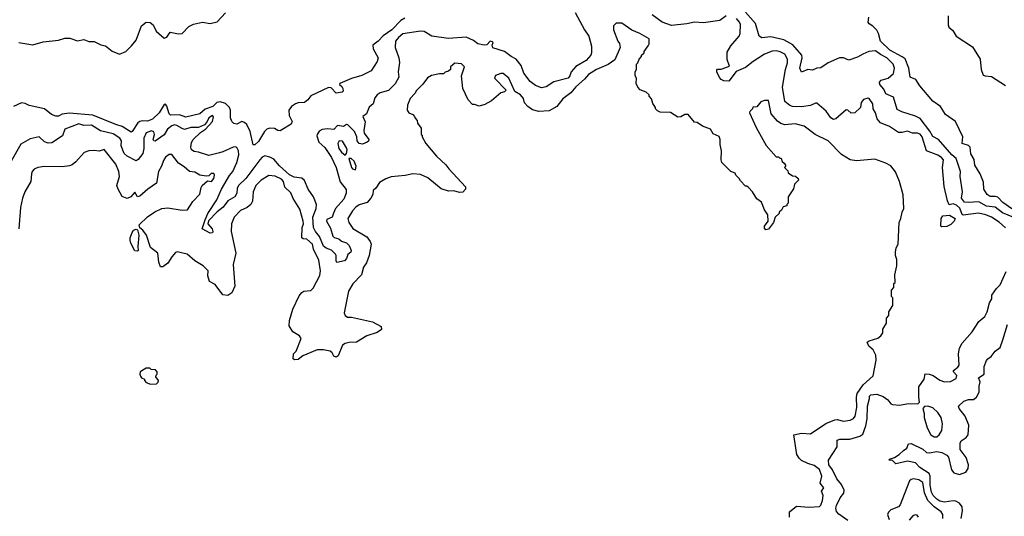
# Model space of a CAD drawing. Extents: x 2210602 to 2357277, y 510288 to 673808.
# Tile 373 of 464: x 2286482 to 2294205, y 643881 to 647774. Entities that reach past the tile are written whole.
import ezdxf

# ---------------------------------------------------------------- set-up
doc = ezdxf.new("R2010")
doc.units = 0

msp = doc.modelspace()

# ---------------------------------------------------------------- linework, layer by layer
at = {"layer": '0CON05XD'}
for points in [[(2286476.1, 647596.1), (2286585, 647577.5), (2286665, 647600), (2286786.4, 647613.6), (2286835, 647630), (2286875, 647630), (2286935, 647608.8), (2286985, 647620), (2287025, 647604), (2287065, 647602.9), (2287117.2, 647577.2), (2287155, 647568.6), (2287207.1, 647527.1), (2287265, 647504.2), (2287315, 647524), (2287359.7, 647570.3), (2287395.7, 647614.3), (2287437.1, 647725), (2287475, 647755.4), (2287505, 647752.2), (2287530, 647735), (2287553.3, 647685), (2287615, 647630), (2287635, 647637.5), (2287663, 647677), (2287726.4, 647663.6), (2287755, 647666.7), (2287809.7, 647720.3), (2287845, 647739.4), (2287915, 647753.6), (2287975, 647745.4), (2288031.3, 647758.7), (2288095, 647827.5)], [(2290839.4, 647829.4), (2290912.9, 647695), (2290947.1, 647645), (2290967.9, 647567.9), (2290967.1, 647515), (2290961.1, 647495), (2290925, 647454.5), (2290843.1, 647406.9), (2290806.4, 647365), (2290796.8, 647333.2), (2290785, 647316.5), (2290672.6, 647287.4), (2290612.4, 647247.6), (2290575, 647240), (2290527.2, 647257.2), (2290485, 647289.2), (2290435.7, 647355), (2290415, 647416), (2290375.4, 647465.4), (2290336.2, 647485), (2290285, 647524.2), (2290194.2, 647554.2), (2290188.8, 647575), (2290196.7, 647595), (2290191.2, 647601.2), (2290173.3, 647605), (2290145, 647576.7), (2290125, 647573.8), (2290075, 647586), (2290041.3, 647611.3), (2289985, 647636.5), (2289845, 647625.8), (2289715, 647646), (2289655, 647680.8), (2289625, 647684.4), (2289487.4, 647662.6), (2289454.3, 647635), (2289430.6, 647605), (2289425.8, 647555), (2289455.7, 647475), (2289462.3, 647437.7), (2289450.8, 647365), (2289455.8, 647325), (2289428.3, 647271.7), (2289375, 647218.6), (2289310, 647200), (2289285.7, 647184.3), (2289268.3, 647161.7), (2289254, 647115), (2289222.4, 647087.6), (2289203, 647037), (2289172.5, 647015), (2289192.7, 646972.7), (2289180, 646905), (2289182.9, 646885), (2289220, 646835), (2289218.3, 646821.7), (2289207, 646813), (2289170.7, 646799.3), (2289143.8, 646805), (2289130, 646825), (2289126.7, 646855), (2289108.8, 646898.8), (2289055, 646951.2), (2289045, 646953.8), (2289021.9, 646938.1), (2288975, 646945.8), (2288945, 646912.5), (2288895, 646918), (2288855, 646913.8), (2288830.3, 646899.7), (2288816.2, 646875), (2288813.9, 646863.9), (2288828, 646815), (2288875, 646772.5), (2288927.5, 646695), (2288964.6, 646615), (2288994.5, 646504.5), (2289043, 646443), (2289042.9, 646415), (2289025, 646366.2), (2288959.1, 646295), (2288942.7, 646257.3), (2288932.7, 646227.3), (2288892.2, 646207.8), (2288887.5, 646195), (2288918.7, 646138.7), (2288937.6, 646077.6), (2288947.8, 646067.8), (2288985, 646055.7), (2289005, 646039.2), (2289045, 646025.7), (2289065.8, 646005), (2289081.2, 645965), (2289078.3, 645951.7), (2289056.2, 645933.8), (2289045, 645902.5), (2289030, 645885), (2288970, 645870), (2288964, 645884), (2288964, 645925), (2288958, 645935), (2288926.6, 645966.6), (2288885, 645981.9), (2288865, 645998.6), (2288833.4, 646073.4), (2288801.4, 646115), (2288787.1, 646145), (2288781.5, 646225), (2288806.9, 646293.1), (2288808.8, 646325), (2288786.7, 646385), (2288745.9, 646445.9), (2288715, 646512.9), (2288695, 646531.1), (2288635, 646538.9), (2288598.3, 646558.3), (2288519.7, 646629.7), (2288475, 646680.6), (2288445, 646697.1), (2288405, 646707.5), (2288385, 646697.1), (2288364.7, 646675.3), (2288255, 646529.4), (2288199.2, 646475), (2288188.3, 646451.7), (2288185.7, 646415), (2288169.2, 646385), (2288115, 646354), (2288078.1, 646305), (2288031.3, 646268.7), (2287962, 646198), (2287958.8, 646175), (2287990.8, 646135), (2287997.5, 646115), (2287995, 646103.3), (2287975, 646100), (2287912.5, 646135), (2287936.7, 646205), (2287957.5, 646255), (2288027.6, 646362.4), (2288065, 646445.8), (2288127.7, 646552.3), (2288153.5, 646585), (2288185.2, 646654.8), (2288201.5, 646715), (2288196.9, 646746.9), (2288185, 646771.2), (2288175, 646777.1), (2288155, 646774.5), (2288075, 646737.1), (2288048.8, 646731.2), (2287965, 646708.6), (2287885, 646736), (2287850.5, 646740.5), (2287830, 646755), (2287823.9, 646773.9), (2287829.5, 646810.5), (2287843.8, 646835), (2287898.8, 646891.2), (2287938.8, 646915), (2287993.8, 646975), (2288002.5, 647012.5), (2287995, 647022.5), (2287965, 647006), (2287949.6, 646970.4), (2287930.5, 646949.5), (2287885, 646930), (2287825, 646928.5), (2287775, 646914.3), (2287755, 646920), (2287715, 646945.7), (2287695, 646949.4), (2287675, 646943.3), (2287642.1, 646915), (2287615, 646871.4), (2287545, 646821.2), (2287534.1, 646824.1), (2287530, 646835), (2287539.4, 646875), (2287535, 646896), (2287515, 646903.1), (2287473.8, 646886.2), (2287455.7, 646845), (2287454.3, 646765), (2287447.5, 646725), (2287412.1, 646677.9), (2287395, 646668.6), (2287325, 646704.5), (2287302.2, 646725), (2287278.5, 646785), (2287279.5, 646825)], [(2292023.8, 647805), (2291975, 647767.1), (2291845, 647748.9), (2291775, 647755.6), (2291715, 647741.5), (2291595, 647728.9), (2291522, 647755), (2291442.2, 647812.2)], [(2294325, 646205.5), (2294190.3, 646260.3), (2294135, 646303.6), (2294065, 646313.3), (2294004.3, 646345.7), (2293920.8, 646340.8), (2293893.3, 646345), (2293870, 646375), (2293877.5, 646425), (2293858.1, 646545), (2293862.5, 646585), (2293828.6, 646685), (2293794.4, 646715), (2293690, 646835), (2293645, 646858), (2293620.2, 646900.2), (2293545, 646998.8), (2293508.8, 647018.8), (2293401.2, 647051.2), (2293365, 647071.2), (2293335.8, 647165.8), (2293275, 647194), (2293260.9, 647230.9), (2293228, 647265), (2293226, 647285), (2293239.7, 647300.3), (2293293.3, 647315), (2293335, 647353.3), (2293342.9, 647395), (2293334.3, 647425), (2293285, 647475.6), (2293235, 647500.8), (2293195, 647531.1), (2293143.8, 647526.2), (2293096.7, 647503.3), (2293055, 647480), (2292985, 647457.5), (2292945, 647476.2), (2292913.6, 647476.4), (2292823.9, 647436.1), (2292765, 647396.7), (2292735, 647393.3), (2292701.7, 647378.3), (2292665, 647383.8), (2292613.9, 647363.9), (2292602, 647395), (2292620, 647475), (2292617.5, 647495), (2292547.4, 647577.4), (2292475, 647615.4), (2292375, 647639.4), (2292302.3, 647632.3), (2292281.2, 647645), (2292253.3, 647743.3), (2292175, 647832.5)], [(2294265, 646290.4), (2294195, 646341.5), (2294155, 646381.8), (2294135, 646388.9), (2294095, 646387.5), (2294071.2, 646405), (2294046.1, 646446.1), (2294041.2, 646501.2), (2294016.7, 646565), (2293974, 646635), (2293968.8, 646678.8), (2293943.2, 646723.2), (2293938.8, 646775), (2293925, 646788.8), (2293873.9, 646803.9), (2293878.8, 646855), (2293823.8, 646975), (2293745, 647031.2), (2293705, 647093.3), (2293645.8, 647135.8), (2293543.3, 647255), (2293512.5, 647305), (2293467.5, 647325), (2293455.7, 647395), (2293426.8, 647466.8), (2293405, 647484.4), (2293308.6, 647535), (2293234.7, 647604.7), (2293218.8, 647665), (2293205, 647692.5), (2293173.9, 647723.9), (2293145, 647742.5), (2293137.5, 647755), (2293142.5, 647795)], [(2293766.2, 647805), (2293763.8, 647735), (2293770, 647715), (2293800.8, 647690.8), (2293827.5, 647645), (2293955, 647562.5), (2294015.9, 647465.9), (2294024, 647385), (2294040.5, 647340.5), (2294055, 647333.3), (2294105, 647328), (2294215, 647258.8)], [(2289502.7, 647787.3), (2289472.6, 647767.4), (2289400, 647695), (2289332.4, 647647.6), (2289294.2, 647605.8), (2289251.8, 647575), (2289254.6, 647544.6), (2289293.8, 647475), (2289285, 647447.5), (2289237.9, 647372.1), (2289165, 647335.8), (2289085, 647312.5), (2288992.5, 647275), (2288990, 647265), (2289009.5, 647249.5), (2289016.1, 647236.1), (2289018.8, 647215), (2289012.5, 647205), (2288965, 647198.6), (2288925, 647240), (2288905, 647243.8), (2288765, 647176.5), (2288742.8, 647147.2), (2288715, 647124.3), (2288665, 647123.1), (2288644, 647115), (2288614, 647095), (2288592, 647065), (2288595, 647022.5), (2288619.4, 646975), (2288611.1, 646955), (2288525, 646901.9), (2288506.7, 646905), (2288481.7, 646921.7), (2288445, 646924.4), (2288420, 646915), (2288402.8, 646897.2), (2288355, 646818.8), (2288325, 646794.2), (2288312.9, 646792.9), (2288288.9, 646898.9), (2288262.3, 646952.3), (2288245, 646968.8), (2288225, 646976.2), (2288185, 646956.2), (2288161.2, 646961.2), (2288146.7, 646975), (2288134.4, 647004.4), (2288134.4, 647065), (2288126.7, 647085), (2288096.2, 647116.2), (2288055, 647129.1), (2288029.2, 647125), (2287997.3, 647092.7), (2287937, 647073), (2287895, 647037.1), (2287785, 647010.4), (2287735, 647029.6), (2287665, 647025.8), (2287654.4, 647035), (2287635, 647096.7), (2287625, 647112.5), (2287615, 647110), (2287575.5, 647044.5), (2287522.9, 646995), (2287485, 646977.8), (2287445, 646981.2), (2287423.1, 646976.9), (2287408.2, 646965), (2287365, 646898.8), (2287355, 646893.3), (2287286.6, 646936.6), (2287235, 646953.9), (2287055, 647026.1), (2286868.7, 647041.3), (2286815, 647032.5), (2286785, 647017.5), (2286765, 647017.5), (2286731.4, 647031.4), (2286675, 647076.7), (2286555, 647101.2), (2286525, 647116), (2286495, 647122), (2286433.3, 647095)], [(2292520, 643875), (2292520, 643915), (2292575, 643960), (2292675, 643952.5), (2292755, 643957.5), (2292765, 643967.5), (2292779.2, 644005), (2292783.8, 644045), (2292770.7, 644079.3), (2292790, 644105), (2292760.7, 644140.7), (2292774.5, 644195), (2292757, 644247), (2292715, 644279.4), (2292663.3, 644295), (2292615, 644318), (2292595, 644336.2), (2292579.2, 644365), (2292555, 644520), (2292615, 644533.8), (2292685, 644528.8), (2292805, 644610), (2292875, 644637.5), (2292895, 644639.2), (2292945, 644628), (2292995, 644635.7), (2293021.3, 644648.7), (2293034.4, 644665.6), (2293048.8, 644735), (2293045.4, 644815), (2293050.9, 644845), (2293097.1, 644912.9), (2293177, 644983), (2293200, 645105), (2293197.5, 645145), (2293177.5, 645185), (2293142.5, 645215), (2293130, 645245), (2293145, 645257.5), (2293213.6, 645276.4), (2293237.5, 645295), (2293251.7, 645318.3), (2293253, 645347), (2293280, 645395), (2293280, 645435), (2293300, 645455), (2293300, 645485), (2293330, 645535), (2293330, 645595), (2293320, 645605), (2293320, 645655), (2293340, 645675), (2293340, 645705), (2293350, 645715), (2293347.5, 645775), (2293362.5, 645845), (2293362.5, 645895), (2293352.5, 645925), (2293353, 645953), (2293357.5, 645985), (2293372.5, 646015), (2293380, 646185), (2293393.3, 646215), (2293403.3, 646265), (2293416.7, 646295), (2293411.7, 646401.7), (2293382.5, 646505), (2293351.7, 646581.7), (2293315, 646627.5), (2293275, 646650), (2293190.7, 646680.7), (2293045, 646668), (2292995, 646676.2), (2292928.6, 646718.6), (2292825, 646823.8), (2292722.5, 646875), (2292635, 646940), (2292565, 646956.7), (2292485, 646950), (2292451.7, 646961.7), (2292425, 646977.5), (2292377.5, 647035), (2292355, 647140), (2292325, 647140), (2292295, 647130), (2292265, 647090), (2292231.7, 647088.3), (2292230, 647075), (2292210, 647055), (2292207.5, 647045), (2292259.3, 646929.3), (2292337, 646787), (2292415, 646700), (2292435, 646700), (2292445, 646690), (2292455, 646690), (2292461.7, 646661.7), (2292478.3, 646648.3), (2292490, 646635), (2292490, 646625), (2292480, 646615), (2292508.3, 646588.3), (2292510, 646575), (2292545, 646550), (2292568.3, 646548.3), (2292588.3, 646528.3), (2292590, 646515), (2292560, 646485), (2292551.7, 646448.3), (2292510, 646385), (2292510, 646335), (2292500, 646325), (2292500, 646315), (2292471.7, 646308.3), (2292458.3, 646281.7), (2292440, 646265), (2292440, 646255), (2292407.5, 646225), (2292396.1, 646183.9), (2292355, 646132.5), (2292335, 646127.5), (2292325, 646140), (2292323.3, 646155), (2292352.5, 646195), (2292350, 646245), (2292323, 646283), (2292300, 646345), (2292265, 646370), (2292230, 646425), (2292198.3, 646458.3), (2292185, 646470), (2292175, 646470), (2292135, 646510), (2292125, 646530), (2292100, 646555), (2292095, 646570), (2292060, 646585), (2291990, 646655), (2291983.3, 646675), (2291986.7, 646745), (2291977.5, 646795), (2291977.5, 646835), (2291968.3, 646858.3), (2291920.7, 646880.7), (2291900, 646915), (2291838.3, 646938.3), (2291795, 646967.5), (2291775, 646970), (2291725, 647030), (2291698.3, 647031.7), (2291667, 647013), (2291645, 647010), (2291587, 647047), (2291505, 647050), (2291485, 647060), (2291470, 647075), (2291470, 647085), (2291448.3, 647118.3), (2291437.5, 647155), (2291420, 647175), (2291420, 647185), (2291397, 647207), (2291350, 647225), (2291330, 647245), (2291317.5, 647275), (2291320, 647315), (2291310, 647335), (2291310, 647365), (2291320, 647385), (2291320, 647425), (2291330, 647435), (2291340, 647465), (2291360, 647485), (2291360, 647495), (2291380, 647515), (2291380, 647525), (2291411.7, 647568.3), (2291420, 647585), (2291420, 647625), (2291346.7, 647666.7), (2291283.3, 647693.3), (2291205, 647747.5), (2291161.7, 647748.3), (2291140, 647725), (2291140, 647695), (2291172.5, 647605), (2291187, 647587), (2291192.5, 647555), (2291149.3, 647460.7), (2291098.3, 647421.7), (2291007.5, 647385), (2290944.5, 647345.5), (2290912.1, 647307.9), (2290845, 647248.8), (2290805, 647200), (2290743.3, 647155), (2290695, 647093.3), (2290635, 647059.2), (2290555, 647053.3), (2290505, 647068), (2290466.7, 647095), (2290441.7, 647121.7), (2290435, 647157.5), (2290410, 647185), (2290365, 647212.5), (2290318, 647315), (2290275, 647353.3), (2290255, 647352.5), (2290213.9, 647336.1), (2290207.5, 647315), (2290298.3, 647221.7), (2290285, 647210), (2290255, 647200), (2290183, 647137), (2290131.7, 647108.3), (2290085, 647097.5), (2290048.3, 647108.3), (2290035, 647110), (2290000, 647145), (2289957.5, 647235), (2289947.5, 647335), (2289970, 647405), (2289947, 647427), (2289895, 647432.5), (2289860, 647405), (2289860, 647385), (2289845, 647370), (2289818.3, 647361.7), (2289805, 647350), (2289775, 647350), (2289713, 647337), (2289680.7, 647319.3), (2289645, 647270), (2289595, 647220), (2289582.5, 647195), (2289545, 647157.5), (2289523, 647103), (2289522.5, 647065), (2289533, 647043), (2289565, 647030), (2289580, 647015), (2289583, 647003), (2289600, 646985), (2289603, 646963), (2289630, 646925), (2289630, 646875), (2289638.3, 646868.3), (2289640, 646855), (2289667.5, 646805), (2289752.5, 646705), (2289825, 646637.5), (2289847.5, 646605), (2289980, 646465), (2289980, 646445), (2289958.3, 646421.7), (2289935, 646420), (2289885, 646432.5), (2289845, 646430), (2289788.3, 646448.3), (2289682.5, 646535), (2289625, 646560), (2289565, 646566.2), (2289505, 646553.8), (2289395, 646542.5), (2289355, 646527.5), (2289305, 646497.5), (2289276.4, 646453.6), (2289253.9, 646436.1), (2289251.2, 646405), (2289236.2, 646375)], [(2294215, 646142.5), (2294165, 646186.7), (2294106, 646225), (2294061.2, 646245), (2294001.9, 646258.1), (2293882.9, 646242.9), (2293875, 646246.7), (2293856.8, 646296.8), (2293831.1, 646321.1), (2293805, 646331.1), (2293773.6, 646323.6), (2293758.8, 646355), (2293734.4, 646465.6), (2293720.6, 646615), (2293729.5, 646675), (2293713.1, 646695), (2293685, 646712.5), (2293595.8, 646745), (2293562.1, 646855), (2293545, 646876.7), (2293524.4, 646884.4), (2293485, 646885.7), (2293445, 646900.6), (2293405, 646888.9), (2293375, 646890.6), (2293305, 646938), (2293235, 646965.7), (2293207.2, 646997.2), (2293194.3, 647044.3), (2293176.2, 647075), (2293173.6, 647113.6), (2293146.4, 647156.4), (2293135, 647160), (2293100.7, 647149.3), (2293082.5, 647125), (2293077.5, 647085), (2293032.5, 647045), (2293005, 647041.2), (2292977.5, 647065), (2292965, 647066.7), (2292885, 646998), (2292865, 646990.8), (2292845, 647003.8), (2292807, 647057), (2292735, 647120), (2292725, 647120.8), (2292685, 647102.2), (2292615, 647090), (2292545, 647094.4), (2292522.6, 647102.6), (2292483.6, 647133.6), (2292465.4, 647245), (2292488.5, 647385), (2292504.4, 647435), (2292505.6, 647465), (2292485, 647504.2), (2292447.7, 647522.3), (2292415, 647530), (2292385, 647528.5), (2292325, 647502.9), (2292235, 647445.6), (2292175, 647398.5), (2292101.8, 647368.2), (2292045, 647292), (2292005.8, 647295.8), (2291985, 647306.2), (2291972.2, 647322.2), (2291951.2, 647365), (2291950.7, 647379.3), (2291955, 647386.7), (2291985, 647386.2), (2292050, 647410), (2292031.8, 647461.8), (2292030.8, 647519.2), (2292059.4, 647570.6), (2292124.3, 647645), (2292134.3, 647665), (2292136.5, 647736.5), (2292129.4, 647755), (2292105, 647782.9)], [(2287279.5, 646825), (2287267.5, 646845), (2287215, 646879.4), (2287115, 646902.9), (2287045, 646948.1), (2286985, 646945.8), (2286945, 646959.1), (2286835, 646916), (2286817.5, 646865), (2286735, 646808.9), (2286705, 646807.5), (2286676.4, 646816.4), (2286635.5, 646855.5), (2286565, 646841.1), (2286491.2, 646798.8), (2286415, 646664.3)], [(2289035, 646713.3), (2289045.8, 646724.2), (2289049.4, 646755), (2289045, 646770), (2289015, 646822.5), (2288987.5, 646825), (2288978.6, 646805), (2288986, 646765), (2289006, 646735), (2289035, 646713.3)], [(2289236.2, 646375), (2289208.5, 646341.5), (2289145, 646322.2), (2289118.6, 646305), (2289091.9, 646275), (2289055.6, 646215), (2289062.5, 646185), (2289095, 646137.5), (2289205, 646071.4), (2289232, 646035), (2289237.5, 646015), (2289224, 645925), (2289202.4, 645867.6), (2289178.1, 645835), (2289164.2, 645775), (2289095.7, 645704.3), (2289062, 645645), (2289026.1, 645476.1), (2289034.2, 645454.2), (2289052.5, 645442.5), (2289085, 645441.2), (2289250, 645405), (2289318.3, 645368.3), (2289320, 645345), (2289285, 645322.5), (2289203.9, 645296.1), (2289125, 645246.7), (2289065, 645243.8), (2289034.1, 645235.9), (2289015, 645222.5), (2288979.7, 645140.3), (2288965, 645130), (2288945, 645137.5), (2288933, 645163), (2288916.4, 645176.4), (2288865, 645186.7), (2288815, 645186.7), (2288701.7, 645138.3), (2288665, 645110), (2288636.7, 645106.7), (2288627.5, 645115), (2288630, 645155), (2288650, 645175), (2288690, 645275), (2288677.5, 645295), (2288625, 645327.5), (2288596.7, 645375), (2288598.8, 645415), (2288624.3, 645505), (2288675, 645610), (2288694.5, 645635.5), (2288710, 645645), (2288765, 645652), (2288785, 645668.8), (2288835, 645768), (2288842.1, 645805), (2288828.9, 645888.9), (2288785.5, 645975), (2288777.5, 646015), (2288735, 646054.5), (2288705, 646056), (2288694.4, 646064.4), (2288697.3, 646145), (2288707.1, 646175), (2288706.2, 646195), (2288679.1, 646289.1), (2288626.7, 646373.3), (2288607.9, 646417.9), (2288561.5, 646461.5), (2288550, 646505), (2288535, 646524), (2288485, 646548), (2288435, 646553.3), (2288376.2, 646515), (2288334, 646475), (2288314, 646425), (2288307.6, 646352.4), (2288294.4, 646325), (2288265, 646302.5), (2288212.8, 646277.2), (2288165, 646226.2), (2288144.2, 646175), (2288141.4, 646115), (2288177.5, 645945), (2288156.1, 645853.9), (2288170, 645685), (2288146.4, 645633.6), (2288115, 645612.5), (2288075, 645617.5), (2288015, 645697.5), (2287971.7, 645721.7), (2287956.7, 645765), (2287960, 645805), (2287920, 645845), (2287854.4, 645884.4), (2287796.7, 645935), (2287716, 645954), (2287705, 645950), (2287674.2, 645915.8), (2287643.3, 645865), (2287605, 645836.7), (2287585, 645837.5), (2287572.3, 645872.3), (2287564.2, 645944.2), (2287507.9, 645987.9), (2287475.7, 646085), (2287448.8, 646125), (2287423.3, 646143.3), (2287420, 646165), (2287485, 646228), (2287541.3, 646268.7), (2287596.6, 646293.4), (2287645, 646300), (2287755, 646280.6), (2287797.5, 646285), (2287839.7, 646350.3), (2287895, 646407.5), (2287905, 646460), (2287913.3, 646475), (2287955, 646510), (2287987.5, 646505), (2288005, 646530), (2288010, 646555), (2288005, 646567.5), (2287985, 646567.5), (2287965, 646550), (2287945, 646547.5), (2287895, 646556.2), (2287855, 646578), (2287815, 646583.8), (2287771.4, 646621.4), (2287728.3, 646648.3), (2287675, 646718), (2287655, 646716.2), (2287624.2, 646695.8), (2287608.9, 646671.1), (2287595, 646626.7), (2287571.2, 646585), (2287555, 646492.5), (2287486.7, 646445), (2287425, 646390), (2287405, 646386.7), (2287385, 646422.5), (2287354.3, 646385.7), (2287325, 646372), (2287285, 646389.2), (2287253.1, 646445), (2287244.4, 646475), (2287265.4, 646544.6), (2287258.9, 646585), (2287235, 646641.2), (2287145, 646756.2), (2287105, 646744.2), (2287065, 646749.2), (2287024.1, 646745.9), (2286986.4, 646733.6), (2286921.1, 646658.9), (2286893.5, 646636.5), (2286872.2, 646627.8), (2286815, 646621.9), (2286675, 646623.3), (2286624, 646616), (2286596.4, 646603.6), (2286580, 646585), (2286573.3, 646565), (2286570, 646505), (2286522.5, 646425), (2286502.5, 646375), (2286488.3, 646301.7), (2286473.8, 646135)], [(2289115, 646597.5), (2289121.2, 646625), (2289106.2, 646665), (2289082.5, 646685), (2289063.3, 646686.7), (2289083.3, 646615), (2289092.5, 646605), (2289115, 646597.5)], [(2293715, 646150), (2293706.4, 646156.4), (2293709.1, 646215), (2293722.9, 646237.1), (2293775, 646242.2), (2293820.8, 646215), (2293811.4, 646195), (2293785, 646168), (2293755, 646153.3), (2293715, 646150)], [(2287405, 645960), (2287385, 645962.5), (2287353, 646023), (2287347.8, 646045), (2287348.1, 646065), (2287363.2, 646106.8), (2287375, 646123.8), (2287395, 646133.3), (2287406.7, 646126.7), (2287416.1, 646083.9), (2287407.5, 645995), (2287410, 645965), (2287405, 645960)], [(2292979.2, 643849.2), (2292907, 643897), (2292889.7, 643919.7), (2292884.4, 643945), (2292888.1, 643965), (2292916.7, 644025), (2292947.3, 644062.7), (2292948.9, 644085), (2292929.3, 644129.3), (2292892.1, 644175), (2292857.3, 644245), (2292829.1, 644285), (2292827.6, 644322.4), (2292894, 644425), (2292895, 644477.5), (2292914.2, 644485.8), (2292993.2, 644486.8), (2293071.7, 644508.3), (2293096, 644525), (2293120.3, 644589.7), (2293130.5, 644645), (2293131.1, 644745), (2293148.8, 644805), (2293148.3, 644821.7), (2293157.5, 644832.5), (2293205, 644838.1), (2293255, 644821.1), (2293291.4, 644795), (2293315, 644764), (2293328.3, 644758.3), (2293383, 644753), (2293455, 644765.7), (2293526.4, 644763.6), (2293540, 644775), (2293534.3, 644815), (2293536.2, 644895), (2293577.5, 644955), (2293585, 644997.5), (2293615, 644996.2), (2293647.5, 644985), (2293699.1, 644949.1), (2293735, 644934.3), (2293782.4, 644937.6), (2293828.3, 644961.7), (2293832.5, 644985), (2293808, 645015), (2293806.2, 645025), (2293840.3, 645049.7), (2293850.8, 645065), (2293846.7, 645155), (2293855, 645200), (2293875, 645237.5), (2293953.6, 645326.4), (2294005, 645407.5), (2294052.3, 645447.7), (2294071.2, 645485), (2294090, 645555), (2294106.7, 645585), (2294107.5, 645615), (2294145, 645667.5), (2294173.6, 645696.4), (2294220.7, 645799.3)], [(2294193.3, 645265), (2294230, 645385)], [(2293866.2, 643865), (2293876.8, 643925), (2293875.4, 643955), (2293855, 643983.3), (2293825, 644000.9), (2293805, 644002.9), (2293735, 643991.4), (2293699.6, 643999.6), (2293676.5, 644015), (2293648.2, 644045), (2293635, 644071.2), (2293624.7, 644125.3), (2293624.6, 644194.6), (2293617.1, 644217.1), (2293542.5, 644265), (2293510, 644300), (2293445, 644314), (2293355, 644292.5), (2293328.3, 644318.3), (2293301.7, 644321.7), (2293305, 644330), (2293345, 644342.5), (2293380, 644365), (2293415, 644397.5), (2293440, 644415), (2293455, 644450), (2293475, 644452.5), (2293565, 644408), (2293595, 644382), (2293615, 644379.2), (2293675, 644390), (2293715, 644380.8), (2293755, 644360), (2293768, 644345), (2293791.4, 644245), (2293810.7, 644220.7), (2293855, 644208.1), (2293903.2, 644226.8), (2293920.8, 644255), (2293924.3, 644285), (2293905, 644341.2), (2293860, 644405), (2293858.8, 644455), (2293866.1, 644473.9), (2293905, 644498.8), (2293920.8, 644519.2), (2293927.5, 644595), (2293897.5, 644665), (2293851.2, 644725), (2293846.7, 644743.3), (2293887.3, 644782.7), (2293925, 644797.5), (2293965, 644796.2), (2293988, 644815), (2294008, 644855), (2294008.3, 644901.7), (2294016.2, 644935), (2294003, 644967), (2294046.7, 644995), (2294048, 645055), (2294065, 645102.5), (2294075, 645116.7), (2294102.5, 645135), (2294135, 645176.7), (2294172.5, 645205), (2294193.3, 645265)], [(2287508.3, 644918.3), (2287555, 644920), (2287568.3, 644931.7), (2287570, 644945), (2287550, 644975), (2287551.7, 644988.3), (2287560, 644995), (2287560, 645015), (2287548.3, 645028.3), (2287513, 645033), (2287501.7, 645041.7), (2287475, 645042.5), (2287427.5, 645015), (2287423.3, 644995), (2287429.3, 644979.3), (2287437, 644967), (2287460, 644955), (2287460, 644945), (2287475, 644930), (2287508.3, 644918.3)], [(2293655, 644502.9), (2293675, 644504.3), (2293695, 644518.8), (2293716, 644555), (2293720, 644605), (2293711.2, 644655), (2293684.3, 644694.3), (2293645, 644730.8), (2293606.4, 644743.6), (2293578.3, 644741.7), (2293567.5, 644725), (2293577.7, 644687.7), (2293577.5, 644655), (2293601.4, 644575), (2293630.2, 644520.2), (2293655, 644502.9)], [(2293722, 643865), (2293723.8, 643895), (2293711.2, 643915), (2293654.8, 643954.8), (2293606, 644006), (2293579.7, 644065), (2293565.4, 644145), (2293535, 644166.7), (2293494.3, 644175.7), (2293475, 644170.8), (2293461.7, 644158.3), (2293401.2, 644005), (2293388.3, 643971.7), (2293375, 643956.2), (2293315, 643931.5), (2293296, 643914), (2293289.1, 643895), (2293302, 643855)], [(2293531.2, 643875), (2293520.7, 643890.7), (2293505, 643893.3), (2293487.5, 643885), (2293458, 643852)]]:
    msp.add_lwpolyline(points, dxfattribs=at)

doc.saveas('drawing.dxf')
